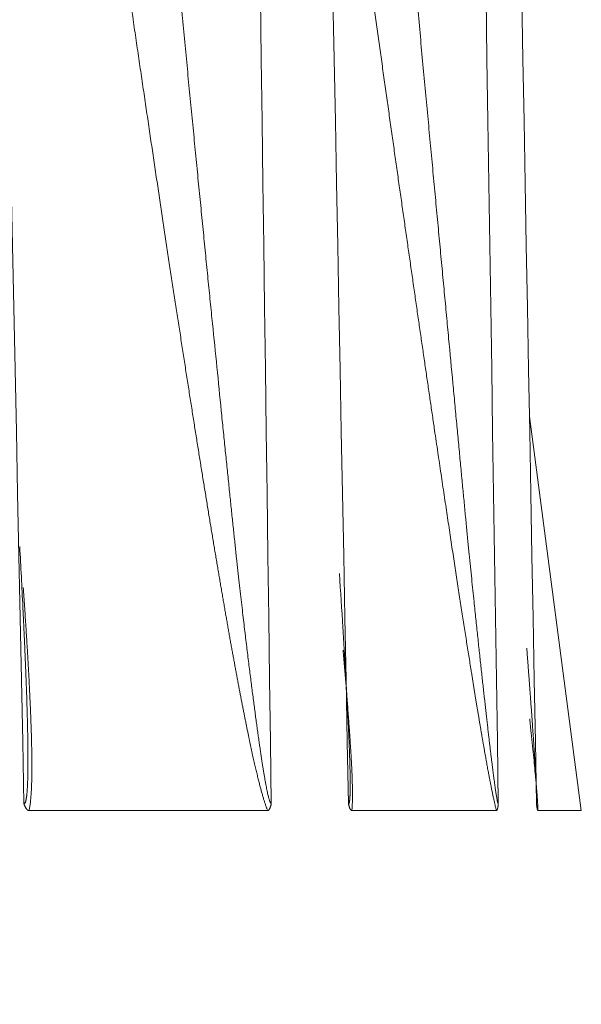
# Model space of a CAD drawing. Header units: millimetres. Extents: x 5437 to 18441, y -4466 to 3128.
# Tile 293 of 497: x 8537.38 to 8539.79, y 525.09 to 529.31. Entities that reach past the tile are written whole.
import ezdxf

# ---------------------------------------------------------------- set-up
doc = ezdxf.new("R2010")
doc.units = ezdxf.units.MM
doc.layers.add('1', color=7, linetype='Continuous', true_color=0xffffff)
doc.styles.add('TXT08', font='txt.shx', dxfattribs={"width": 0.8, "bigfont": 'gbcbig.shx'})
doc.dimstyles.new('YanXiu', dxfattribs={"dimtxt": 40, "dimasz": 30, "dimexe": 0.66, "dimexo": 0.66, "dimgap": 0.66, "dimtad": 0, "dimdec": 1, "dimdsep": 46, "dimtxsty": 'TXT08', "dimcen": 0, "dimclrd": 256, "dimclre": 165, "dimclrt": 90, "dimazin": 2, "dimtfac": 1, "dimtdec": 1, "dimtofl": 0, "dimtmove": 0, "dimatfit": 3, "dimfxl": 1, "dimlwd": 5, "dimlwe": 13, "dimarcsym": 0})

# ---------------------------------------------------------------- blocks, each defined once
blk = doc.blocks.new('*D35')
at = {"color": 165, "lineweight": 13, "transparency": 16777216}
for p, q in [((8947.8638, 668.0836), (9114.5272, -277.1116)), ((8081.233, 515.2732), (8247.8964, -429.922))]:
    blk.add_line(p, q, dxfattribs=at)
at = {"lineweight": 5, "transparency": 16777216}
for p, q in [((9084.8684, -281.671), (8721.1395, -345.8063)), ((8277.326, -424.0625), (8641.0549, -359.9273))]:
    blk.add_line(p, q, dxfattribs=at)
at = {"lineweight": 20, "transparency": 16777216}
for points in [[(9084.0001, -276.747), (9085.7366, -286.5951), (9114.4126, -276.4616)], [(8276.4578, -419.1385), (8278.1943, -428.9866), (8247.7818, -429.272)]]:
    blk.add_solid(points, dxfattribs=at)
at = {"layer": 'Defpoints', "color": 0, "lineweight": 20, "transparency": 16777216}
for p in [(8947.7492, 668.7336), (8081.1184, 515.9232), (9114.4126, -276.4616)]:
    blk.add_point(p, dxfattribs=at)
at = {"color": 90, "lineweight": 20, "transparency": 16777216, "insert": (8681.0972, -352.8668), "char_height": 40, "attachment_point": 5, "rotation": 10, "style": 'TXT08'}
blk.add_mtext('880', dxfattribs=at)
blk = doc.blocks.new('*D38')
at = {"color": 165, "lineweight": 13, "transparency": 16777216}
blk.add_line((8986.1701, 447.0373), (8717.3238, 399.6324), dxfattribs=at)
at = {"lineweight": 5, "transparency": 16777216}
for start, end in [(171.1096609, 178.6932198), (181.3067802, 188.8903391)]:
    blk.add_arc((10243.4725, 668.7336), 1549.0321, start, end, dxfattribs=at)
at = {"lineweight": 20, "transparency": 16777216}
for points in [[(8708.1184, 908.9474), (8717.9829, 907.3064), (8717.9738, 937.7202)], [(8717.9829, 430.1608), (8708.1184, 428.5198), (8717.9738, 399.747)]]:
    blk.add_solid(points, dxfattribs=at)
at = {"layer": 'Defpoints', "color": 0, "lineweight": 20, "transparency": 16777216}
for p in [(7952.7719, 1072.6459), (8986.82, 890.3153), (8697.0612, 758.8018), (10020.8682, 629.4824), (8986.82, 447.1519)]:
    blk.add_point(p, dxfattribs=at)
at = {"color": 90, "lineweight": 20, "transparency": 16777216, "insert": (8694.4405, 668.7336), "char_height": 40, "attachment_point": 5, "rotation": 90, "style": 'TXT08'}
blk.add_mtext('20°', dxfattribs=at)
blk = doc.blocks.new('*D40')
at = {"lineweight": 5, "transparency": 16777216}
for start, end in [(104.302207, 139.928482), (150.071518, 185.697793)]:
    blk.add_arc((9169.3309, 707.8044), 399.6268, start, end, dxfattribs=at)
at = {"lineweight": 20, "transparency": 16777216}
for points in [[(9069.5561, 1099.9332), (9071.661, 1090.1573), (9099.9365, 1101.36)], [(8776.6317, 668.8117), (8766.7254, 667.4461), (8775.7754, 638.41)]]:
    blk.add_solid(points, dxfattribs=at)
at = {"layer": 'Defpoints', "color": 0, "lineweight": 20, "transparency": 16777216}
for p in [(8987.0003, 1741.8526), (8912.4558, 1013.9363), (9169.3309, 707.8044), (8947.7492, 668.7336), (8081.1184, 515.9232)]:
    blk.add_point(p, dxfattribs=at)
at = {"color": 90, "lineweight": 20, "transparency": 16777216, "insert": (8841.9759, 937.0209), "char_height": 40, "attachment_point": 5, "rotation": 55, "style": 'TXT08'}
blk.add_mtext('90°', dxfattribs=at)
blk = doc.blocks.new('*D43')
at = {"color": 165, "lineweight": 13, "transparency": 16777216}
for p, q in [((10020.8682, 628.8224), (10020.8682, -1427.2359)), ((8401.1184, -46.5407), (8401.1184, -1427.2359))]:
    blk.add_line(p, q, dxfattribs=at)
at = {"lineweight": 5, "transparency": 16777216}
for p, q in [((8431.1184, -1426.5759), (9140.9999, -1426.5759)), ((9990.8682, -1426.5759), (9280.9866, -1426.5759))]:
    blk.add_line(p, q, dxfattribs=at)
at = {"lineweight": 20, "transparency": 16777216}
for points in [[(8431.1184, -1421.5759), (8431.1184, -1431.5759), (8401.1184, -1426.5759)], [(9990.8682, -1421.5759), (9990.8682, -1431.5759), (10020.8682, -1426.5759)]]:
    blk.add_solid(points, dxfattribs=at)
at = {"layer": 'Defpoints', "color": 0, "lineweight": 20, "transparency": 16777216}
for p in [(10020.8682, 629.4824), (8401.1184, -45.8807), (10020.8682, -1426.5759)]:
    blk.add_point(p, dxfattribs=at)
at = {"color": 90, "lineweight": 20, "transparency": 16777216, "insert": (9210.9933, -1426.5759), "char_height": 40, "attachment_point": 5, "style": 'TXT08'}
blk.add_mtext('1619.7', dxfattribs=at)
blk = doc.blocks.new('*D45')
at = {"color": 165, "lineweight": 13, "transparency": 16777216}
for p, q in [((8078.8793, 2459.3394), (10490.5487, 2459.3394)), ((8614.2784, -4.0768), (10490.5487, -4.0768))]:
    blk.add_line(p, q, dxfattribs=at)
at = {"lineweight": 5, "transparency": 16777216}
for p, q in [((10489.8887, 2429.3394), (10489.8887, 1308.2913)), ((10489.8887, 25.9232), (10489.8887, 1146.9713))]:
    blk.add_line(p, q, dxfattribs=at)
at = {"lineweight": 20, "transparency": 16777216}
for points in [[(10484.8887, 2429.3394), (10494.8887, 2429.3394), (10489.8887, 2459.3394)], [(10484.8887, 25.9232), (10494.8887, 25.9232), (10489.8887, -4.0768)]]:
    blk.add_solid(points, dxfattribs=at)
at = {"layer": 'Defpoints', "color": 0, "lineweight": 20, "transparency": 16777216}
for p in [(8078.2193, 2459.3394), (10489.8887, 2459.3394), (8613.6184, -4.0768)]:
    blk.add_point(p, dxfattribs=at)
at = {"color": 90, "lineweight": 20, "transparency": 16777216, "insert": (10489.8887, 1227.6313), "char_height": 40, "attachment_point": 5, "rotation": 90, "style": 'TXT08'}
blk.add_mtext('2463.4', dxfattribs=at)

msp = doc.modelspace()

# ---------------------------------------------------------------- linework, layer by layer
at = {"color": 7, "lineweight": 20}
msp.add_arc((8078.21928, 516.97839), 1942.36096, 17.50812349, 223.34882114, dxfattribs=at)
at = {"layer": '1', "color": 0, "lineweight": 20}
for p, q in [((8539.78525, 525.92321), (8539.56311, 527.61056)), ((8538.4431, 525.92321), (8537.42146, 525.92321)), ((8539.42251, 525.92321), (8538.80307, 525.92321)), ((8539.78525, 525.92321), (8539.59989, 525.92321))]:
    msp.add_line(p, q, dxfattribs=at)
msp.add_arc((8013.90589, 96.27159), 600, 26.44604786, 75.16248942, dxfattribs=at)
for points in [[(8537.39991, 525.9516), (8537.1685, 537.28712), (8536.93664, 548.62262), (8536.70431, 559.95811)], [(8538.00253, 559.95811), (8538.15541, 548.62291), (8538.30722, 537.28767), (8538.45799, 525.95238)], [(8538.78891, 525.9516), (8538.5701, 537.28711), (8538.35089, 548.62262), (8538.13129, 559.95811)], [(8538.90974, 559.95811), (8539.08442, 548.62298), (8539.25778, 537.28779), (8539.42988, 525.95255)], [(8539.59341, 525.9516), (8539.38665, 537.28711), (8539.17956, 548.62262), (8538.97213, 559.95811)], [(8538.20659, 528.00756), (8538.21952, 527.88322), (8538.23208, 527.75886), (8538.24423, 527.63449)], [(8539.21748, 527.94456), (8539.22365, 527.88022), (8539.22971, 527.81587), (8539.23567, 527.75152)], [(8537.39505, 526.79446), (8537.39096, 526.88061), (8537.38644, 526.96676), (8537.38149, 527.05289)], [(8538.76467, 526.70644), (8538.76011, 526.78359), (8538.75517, 526.86073), (8538.74984, 526.93787)], [(8539.31601, 526.91475), (8539.31942, 526.88237), (8539.32277, 526.84999), (8539.32606, 526.8176)], [(8538.32654, 526.85002), (8538.33012, 526.81966), (8538.33365, 526.78931), (8538.33711, 526.75895)]]:
    msp.add_open_spline(points, degree=3, dxfattribs=at)
for points, knots in [([(8538.44261, 525.92321), (8538.44199, 525.92476), (8538.44074, 525.92789), (8538.43883, 525.93291), (8538.4369, 525.93821), (8538.43493, 525.94381), (8538.43292, 525.9497), (8538.43088, 525.95589), (8538.4288, 525.96238), (8538.42669, 525.96916), (8538.42455, 525.97624), (8538.42237, 525.98362), (8538.42015, 525.99129), (8538.4179, 525.99926), (8538.41562, 526.00753), (8538.4133, 526.0161), (8538.41094, 526.02496), (8538.40855, 526.03411), (8538.40613, 526.04357), (8538.40367, 526.05332), (8538.40117, 526.06336), (8538.39864, 526.07371), (8538.39608, 526.08435), (8538.39348, 526.09528), (8538.39085, 526.10652), (8538.38818, 526.11805), (8538.38548, 526.12987), (8538.38274, 526.142), (8538.37996, 526.15442), (8538.37716, 526.16713), (8538.37431, 526.18015), (8538.37144, 526.19346), (8538.36852, 526.20706), (8538.36558, 526.22097), (8538.3626, 526.23517), (8538.35958, 526.24966), (8538.35653, 526.26446), (8538.35344, 526.27955), (8538.35032, 526.29493), (8538.34717, 526.31062), (8538.34398, 526.3266), (8538.34075, 526.34287), (8538.33749, 526.35945), (8538.3342, 526.37632), (8538.33087, 526.39349), (8538.3275, 526.41095), (8538.3241, 526.42871), (8538.32067, 526.44677), (8538.3172, 526.46512), (8538.3137, 526.48377), (8538.31016, 526.50272), (8538.30659, 526.52196), (8538.30298, 526.5415), (8538.29934, 526.56134), (8538.29567, 526.58147), (8538.29196, 526.6019), (8538.28821, 526.62263), (8538.28443, 526.64366), (8538.28062, 526.66498), (8538.27677, 526.6866), (8538.27288, 526.70851), (8538.26896, 526.73072), (8538.26501, 526.75323), (8538.26102, 526.77603), (8538.257, 526.79913), (8538.25294, 526.82253), (8538.24885, 526.84623), (8538.24473, 526.87022), (8538.24057, 526.89451), (8538.23637, 526.91909), (8538.23214, 526.94397), (8538.22788, 526.96915), (8538.22358, 526.99463), (8538.21924, 527.0204), (8538.21488, 527.04647), (8538.21047, 527.07283), (8538.20604, 527.09949), (8538.20156, 527.12645), (8538.19706, 527.15371), (8538.19252, 527.18126), (8538.18794, 527.20911), (8538.18333, 527.23725), (8538.17869, 527.2657), (8538.17401, 527.29444), (8538.1693, 527.32347), (8538.16455, 527.3528), (8538.15977, 527.38243), (8538.15495, 527.41236), (8538.1501, 527.44258), (8538.14521, 527.4731), (8538.14029, 527.50392), (8538.13534, 527.53503), (8538.13035, 527.56644), (8538.12532, 527.59815), (8538.12027, 527.63015), (8538.11517, 527.66245), (8538.11005, 527.69505), (8538.10488, 527.72794), (8538.09969, 527.76113), (8538.09446, 527.79462), (8538.08919, 527.8284), (8538.08389, 527.86248), (8538.07856, 527.89686), (8538.07319, 527.93153), (8538.06779, 527.9665), (8538.06235, 528.00177), (8538.05688, 528.03733), (8538.05138, 528.07319), (8538.04584, 528.10935), (8538.04026, 528.1458), (8538.03465, 528.18255), (8538.02901, 528.2196), (8538.02333, 528.25695), (8538.01762, 528.29459), (8538.01187, 528.33253), (8538.00609, 528.37076), (8538.00028, 528.40929), (8537.99443, 528.44812), (8537.98855, 528.48724), (8537.98263, 528.52666), (8537.97668, 528.56638), (8537.97069, 528.6064), (8537.96467, 528.64671), (8537.95861, 528.68732), (8537.95252, 528.72822), (8537.9464, 528.76942), (8537.94024, 528.81092), (8537.93405, 528.85272), (8537.92782, 528.89481), (8537.92156, 528.9372), (8537.91526, 528.97988), (8537.90893, 529.02287), (8537.90257, 529.06615), (8537.89617, 529.10972), (8537.88974, 529.15359), (8537.88327, 529.19776), (8537.87677, 529.24223), (8537.87024, 529.28699), (8537.86367, 529.33205), (8537.85706, 529.37741), (8537.85042, 529.42306), (8537.84375, 529.46901), (8537.83704, 529.51525), (8537.8303, 529.5618), (8537.82353, 529.60864), (8537.81672, 529.65577), (8537.80987, 529.70321), (8537.78588, 529.86972), (8537.74442, 530.15925), (8537.68543, 530.57581), (8537.62539, 531.00436), (8537.56428, 531.44491), (8537.50211, 531.89746), (8537.43889, 532.362), (8537.38246, 532.78042), (8537.33309, 533.14887), (8537.29113, 533.46356), (8537.25703, 533.72059), (8537.23692, 533.87273), (8537.2307, 533.91977)], [0, 0, 0, 0, 0.0010477, 0.0021136, 0.0031988, 0.004304, 0.0054301, 0.0065779, 0.0077482, 0.0089415, 0.0101587, 0.0114003, 0.0126668, 0.013959, 0.0152771, 0.0166219, 0.0179937, 0.0193929, 0.02082, 0.0222753, 0.0237593, 0.0252722, 0.0268144, 0.0283862, 0.0299879, 0.0316197, 0.033282, 0.0349748, 0.0366986, 0.0384535, 0.0402397, 0.0420574, 0.0439068, 0.0457881, 0.0477014, 0.0496469, 0.0516248, 0.0536351, 0.0556781, 0.0577539, 0.0598626, 0.0620042, 0.0641791, 0.0663871, 0.0686285, 0.0709033, 0.0732117, 0.0755537, 0.0779294, 0.0803389, 0.0827823, 0.0852597, 0.0877711, 0.0903165, 0.0928962, 0.0955101, 0.0981583, 0.1008408, 0.1035578, 0.1063092, 0.1090951, 0.1119157, 0.1147708, 0.1176607, 0.1205852, 0.1235446, 0.1265387, 0.1295677, 0.1326316, 0.1357304, 0.1388642, 0.142033, 0.1452368, 0.1484757, 0.1517497, 0.1550589, 0.1584032, 0.1617828, 0.1651975, 0.1686476, 0.1721329, 0.1756535, 0.1792095, 0.1828008, 0.1864275, 0.1900896, 0.1937872, 0.1975202, 0.2012887, 0.2050927, 0.2089322, 0.2128073, 0.2167179, 0.2206641, 0.2246459, 0.2286633, 0.2327163, 0.236805, 0.2409294, 0.2450894, 0.2492851, 0.2535166, 0.2577837, 0.2620866, 0.2664253, 0.2707997, 0.2752099, 0.2796559, 0.2841377, 0.2886554, 0.2932088, 0.2977981, 0.3024233, 0.3070843, 0.3117812, 0.316514, 0.3212827, 0.3260874, 0.3309279, 0.3358043, 0.3407167, 0.3456651, 0.3506494, 0.3556697, 0.3607259, 0.3658182, 0.3709464, 0.3761107, 0.3813109, 0.3865472, 0.3918195, 0.3971278, 0.4024722, 0.4078526, 0.4132691, 0.4187216, 0.4242102, 0.4297349, 0.4352957, 0.4408925, 0.4465255, 0.4521945, 0.4578997, 0.463641, 0.4694184, 0.4752319, 0.4810816, 0.4869674, 0.5368339, 0.5881491, 0.6409166, 0.6951395, 0.7508209, 0.8079635, 0.8665698, 0.9051927, 0.9438862, 0.9826508, 1, 1, 1, 1]), ([(8539.1572, 527.55131), (8539.15411, 527.57233), (8539.14791, 527.61459), (8539.13857, 527.67836), (8539.12915, 527.74283), (8539.11965, 527.80799), (8539.11008, 527.87385), (8539.10042, 527.94041), (8539.09068, 528.00767), (8539.08086, 528.07562), (8539.07096, 528.14428), (8539.06098, 528.21363), (8539.05093, 528.28368), (8539.04079, 528.35442), (8539.03057, 528.42587), (8539.02027, 528.49801), (8539.00989, 528.57085), (8538.99943, 528.64439), (8538.98889, 528.71863), (8538.97828, 528.79356), (8538.96758, 528.86919), (8538.9568, 528.94552), (8538.94594, 529.02255), (8538.93501, 529.10028), (8538.92399, 529.1787), (8538.91289, 529.25782), (8538.90172, 529.33764), (8538.89046, 529.41816), (8538.87913, 529.49937), (8538.86771, 529.58129), (8538.85622, 529.6639), (8538.84464, 529.74721), (8538.83299, 529.83122), (8538.82126, 529.91592), (8538.80945, 530.00132), (8538.79756, 530.08742), (8538.78559, 530.17422), (8538.77354, 530.26172), (8538.76141, 530.34991), (8538.7492, 530.43881), (8538.73691, 530.5284), (8538.72455, 530.61868), (8538.7121, 530.70967), (8538.70163, 530.78631), (8538.69531, 530.83263), (8538.69316, 530.84838)], [0, 0, 0, 0, 0.0192722, 0.0387466, 0.0584235, 0.0783031, 0.0983856, 0.1186713, 0.1391604, 0.159853, 0.1807495, 0.20185, 0.2231546, 0.2446637, 0.2663773, 0.2882956, 0.3104188, 0.3327472, 0.3552807, 0.3780197, 0.4009642, 0.4241144, 0.4474705, 0.4710326, 0.4948008, 0.5187752, 0.5429561, 0.5673435, 0.5919375, 0.6167383, 0.641746, 0.6669607, 0.6923826, 0.7180116, 0.743848, 0.7698919, 0.7961433, 0.8226023, 0.8492691, 0.8761437, 0.9032263, 0.9305168, 0.9580155, 0.9857224, 1, 1, 1, 1]), ([(8539.06038, 529.62519), (8539.06427, 529.58305), (8539.07199, 529.49945), (8539.08351, 529.37508), (8539.09486, 529.25277), (8539.10605, 529.13251), (8539.11706, 529.0143), (8539.12791, 528.89815), (8539.13858, 528.78405), (8539.14907, 528.67201), (8539.15939, 528.56202), (8539.16952, 528.45409), (8539.17947, 528.34821), (8539.18924, 528.24438), (8539.19882, 528.14261), (8539.20821, 528.0429), (8539.21441, 527.97711), (8539.21748, 527.94456)], [0, 0, 0, 0, 0.0751641, 0.1491139, 0.2218494, 0.2933707, 0.3636779, 0.4327711, 0.5006504, 0.567316, 0.6327679, 0.6970062, 0.7600311, 0.8218428, 0.8824414, 0.9418271, 1, 1, 1, 1]), ([(8538.07106, 529.38901), (8538.07483, 529.34971), (8538.0823, 529.27174), (8538.09349, 529.15578), (8538.10452, 529.04175), (8538.11541, 528.92966), (8538.12615, 528.81951), (8538.13675, 528.7113), (8538.14719, 528.60504), (8538.15747, 528.50071), (8538.1676, 528.39833), (8538.17757, 528.29788), (8538.18738, 528.19938), (8538.19703, 528.10282), (8538.20342, 528.0391), (8538.20659, 528.00756)], [0, 0, 0, 0, 0.0852896, 0.1691844, 0.2516844, 0.3327897, 0.4125004, 0.4908168, 0.5677388, 0.6432667, 0.7174006, 0.7901407, 0.8614872, 0.9314402, 1, 1, 1, 1]), ([(8539.23567, 527.75152), (8539.23842, 527.72228), (8539.24382, 527.66488), (8539.25177, 527.58042), (8539.25942, 527.49924), (8539.26677, 527.42133), (8539.27385, 527.34669), (8539.28064, 527.27532), (8539.28716, 527.20722), (8539.29341, 527.14239), (8539.29941, 527.08084), (8539.30515, 527.02256), (8539.31063, 526.96755), (8539.31425, 526.93199), (8539.31601, 526.91475)], [0, 0, 0, 0, 0.104638, 0.205399, 0.3022837, 0.3952928, 0.4844275, 0.5696887, 0.6510778, 0.7285961, 0.8022453, 0.8720275, 0.9379448, 1, 1, 1, 1]), ([(8538.24423, 527.63449), (8538.24701, 527.60698), (8538.25248, 527.55301), (8538.26054, 527.47362), (8538.26832, 527.39734), (8538.27582, 527.32418), (8538.28305, 527.25413), (8538.29, 527.18719), (8538.29669, 527.12338), (8538.30313, 527.06268), (8538.30931, 527.00509), (8538.31525, 526.95062), (8538.32093, 526.89926), (8538.32471, 526.86609), (8538.32654, 526.85002)], [0, 0, 0, 0, 0.1049554, 0.2059758, 0.303062, 0.3962149, 0.4854354, 0.5707249, 0.6520845, 0.7295159, 0.8030209, 0.8726015, 0.9382602, 1, 1, 1, 1]), ([(8539.3137, 526.5226), (8539.31203, 526.53302), (8539.30867, 526.55407), (8539.30359, 526.58603), (8539.29843, 526.61864), (8539.29318, 526.65191), (8539.28786, 526.68585), (8539.28245, 526.72045), (8539.27696, 526.75572), (8539.27139, 526.79164), (8539.26574, 526.82823), (8539.26, 526.86548), (8539.25419, 526.90339), (8539.24829, 526.94196), (8539.24231, 526.9812), (8539.23625, 527.02109), (8539.23011, 527.06165), (8539.22388, 527.10288), (8539.21758, 527.14476), (8539.21119, 527.18731), (8539.20472, 527.23051), (8539.19817, 527.27439), (8539.19154, 527.31892), (8539.18483, 527.36411), (8539.17804, 527.40997), (8539.17116, 527.45649), (8539.1642, 527.50367), (8539.15954, 527.53536), (8539.1572, 527.55131)], [0, 0, 0, 0, 0.0310026, 0.0625916, 0.0947685, 0.1275351, 0.1608929, 0.1948433, 0.2293876, 0.2645273, 0.3002634, 0.3365973, 0.3735299, 0.4110625, 0.449196, 0.4879313, 0.5272694, 0.5672112, 0.6077575, 0.6489092, 0.6906669, 0.7330315, 0.7760036, 0.8195839, 0.8637731, 0.9085718, 0.9539806, 1, 1, 1, 1]), ([(8537.39678, 526.87856), (8537.39773, 526.86497), (8537.39962, 526.83807), (8537.40235, 526.79818), (8537.40497, 526.75916), (8537.40748, 526.721), (8537.40987, 526.68371), (8537.41214, 526.64729), (8537.41431, 526.61173), (8537.41635, 526.57703), (8537.41829, 526.54321), (8537.4201, 526.51025), (8537.42181, 526.47815), (8537.4234, 526.44692), (8537.42487, 526.41656), (8537.42623, 526.38706), (8537.42748, 526.35842), (8537.42861, 526.33066), (8537.42963, 526.30376), (8537.43053, 526.27772), (8537.43132, 526.25255), (8537.43199, 526.22824), (8537.43255, 526.20481), (8537.43299, 526.18223), (8537.43332, 526.16052), (8537.43354, 526.13968), (8537.43364, 526.1197), (8537.43362, 526.10059), (8537.4335, 526.08234), (8537.43326, 526.06496), (8537.4329, 526.04845), (8537.43243, 526.03279), (8537.43184, 526.01801), (8537.43114, 526.00408), (8537.43033, 525.99103), (8537.4294, 525.97883), (8537.42836, 525.9675), (8537.4272, 525.95704), (8537.42593, 525.94744), (8537.42454, 525.93871), (8537.42305, 525.93081), (8537.42192, 525.92615), (8537.42137, 525.92386)], [0, 0, 0, 0, 0.0396525, 0.0785166, 0.1165936, 0.1538846, 0.1903911, 0.2261144, 0.2610561, 0.2952178, 0.3286013, 0.3612084, 0.3930411, 0.4241015, 0.4543921, 0.4839153, 0.5126737, 0.5406704, 0.5679085, 0.5943914, 0.6201228, 0.6451069, 0.6693481, 0.6928513, 0.7156218, 0.7376656, 0.758989, 0.7795993, 0.7995045, 0.8187133, 0.8372355, 0.8550822, 0.8722654, 0.888799, 0.9046982, 0.9199805, 0.9346653, 0.9487745, 0.9623329, 0.9753684, 0.9879124, 1, 1, 1, 1]), ([(8537.39991, 525.9516), (8537.40019, 525.95161), (8537.40074, 525.95163), (8537.40154, 525.95196), (8537.40232, 525.95252), (8537.40308, 525.95331), (8537.40382, 525.95433), (8537.40455, 525.95559), (8537.40525, 525.95708), (8537.40593, 525.95881), (8537.4066, 525.96078), (8537.40724, 525.96297), (8537.40786, 525.9654), (8537.40846, 525.96807), (8537.40905, 525.97097), (8537.40961, 525.9741), (8537.41015, 525.97746), (8537.41067, 525.98106), (8537.41117, 525.9849), (8537.41165, 525.98897), (8537.41211, 525.99327), (8537.41255, 525.9978), (8537.41297, 526.00257), (8537.41337, 526.00758), (8537.41374, 526.01281), (8537.4141, 526.01829), (8537.41444, 526.02399), (8537.41475, 526.02993), (8537.41504, 526.0361), (8537.41532, 526.04251), (8537.41557, 526.04915), (8537.4158, 526.05603), (8537.41601, 526.06314), (8537.4162, 526.07048), (8537.41636, 526.07806), (8537.41651, 526.08587), (8537.41663, 526.09391), (8537.41674, 526.10219), (8537.41682, 526.1107), (8537.41688, 526.11945), (8537.41692, 526.12843), (8537.41694, 526.13765), (8537.41693, 526.1471), (8537.41691, 526.15678), (8537.41686, 526.1667), (8537.41679, 526.17685), (8537.4167, 526.18723), (8537.41659, 526.19785), (8537.41645, 526.20871), (8537.4163, 526.21979), (8537.41612, 526.23111), (8537.41592, 526.24267), (8537.4157, 526.25446), (8537.41546, 526.26648), (8537.41519, 526.27874), (8537.4149, 526.29123), (8537.41459, 526.30396), (8537.41426, 526.31692), (8537.41391, 526.33011), (8537.41354, 526.34354), (8537.41314, 526.3572), (8537.41272, 526.37109), (8537.41228, 526.38522), (8537.41181, 526.39959), (8537.41133, 526.41418), (8537.41082, 526.42902), (8537.41029, 526.44408), (8537.40974, 526.45938), (8537.40917, 526.47492), (8537.40857, 526.49068), (8537.40795, 526.50668), (8537.40731, 526.52292), (8537.40665, 526.53939), (8537.40596, 526.55609), (8537.40526, 526.57303), (8537.40453, 526.5902), (8537.40378, 526.60761), (8537.403, 526.62525), (8537.40221, 526.64312), (8537.40139, 526.66123), (8537.40055, 526.67957), (8537.39969, 526.69815), (8537.39881, 526.71696), (8537.3979, 526.736), (8537.39697, 526.75528), (8537.39602, 526.77479), (8537.39537, 526.78788), (8537.39505, 526.79446)], [0, 0, 0, 0, 0.0038611, 0.0077367, 0.0116434, 0.0155971, 0.0196134, 0.0237071, 0.0278921, 0.0321817, 0.0365878, 0.0411218, 0.0457939, 0.0506136, 0.0555894, 0.0607291, 0.0660397, 0.0715278, 0.077199, 0.0830587, 0.0891117, 0.0953622, 0.1018142, 0.1084712, 0.1153366, 0.1224133, 0.1297039, 0.1372111, 0.1449369, 0.1528836, 0.161053, 0.1694469, 0.1780669, 0.1869145, 0.1959911, 0.2052979, 0.2148362, 0.2246071, 0.2346116, 0.2448507, 0.2553252, 0.2660359, 0.2769837, 0.2881693, 0.2995934, 0.3112566, 0.3231595, 0.3353027, 0.3476867, 0.3603121, 0.3731792, 0.3862886, 0.3996407, 0.4132358, 0.4270744, 0.4411568, 0.4554834, 0.4700544, 0.4848703, 0.4999312, 0.5152375, 0.5307894, 0.5465873, 0.5626312, 0.5789215, 0.5954584, 0.6122421, 0.6292728, 0.6465506, 0.6640758, 0.6818486, 0.6998691, 0.7181375, 0.7366539, 0.7554186, 0.7744315, 0.7936929, 0.8132029, 0.8329617, 0.8529693, 0.8732259, 0.8937315, 0.9144864, 0.9354906, 0.9567442, 0.9782473, 1, 1, 1, 1]), ([(8539.32606, 526.8176), (8539.32737, 526.80509), (8539.32997, 526.78032), (8539.33384, 526.74361), (8539.33763, 526.70772), (8539.34136, 526.67268), (8539.34501, 526.63846), (8539.34859, 526.60507), (8539.3521, 526.57252), (8539.35553, 526.5408), (8539.35889, 526.50992), (8539.36218, 526.47986), (8539.36539, 526.45064), (8539.36853, 526.42225), (8539.3716, 526.3947), (8539.37459, 526.36797), (8539.3775, 526.34208), (8539.38034, 526.31702), (8539.3831, 526.2928), (8539.38579, 526.26941), (8539.3884, 526.24685), (8539.39094, 526.22512), (8539.3934, 526.20423), (8539.39579, 526.18417), (8539.3981, 526.16494), (8539.40033, 526.14654), (8539.40249, 526.12898), (8539.40457, 526.11225), (8539.40658, 526.09635), (8539.40851, 526.08128), (8539.41037, 526.06705), (8539.41215, 526.05364), (8539.41385, 526.04107), (8539.41548, 526.02934), (8539.41703, 526.01843), (8539.41851, 526.00835), (8539.41991, 525.99911), (8539.42124, 525.99069), (8539.4225, 525.98311), (8539.42368, 525.97636), (8539.42478, 525.97044), (8539.42582, 525.96534), (8539.42678, 525.96108), (8539.42766, 525.95765), (8539.42848, 525.95508), (8539.42922, 525.95328), (8539.42966, 525.95279), (8539.42988, 525.95255)], [0, 0, 0, 0, 0.0404992, 0.0801284, 0.1188882, 0.1567793, 0.1938024, 0.2299585, 0.2652483, 0.2996728, 0.333233, 0.36593, 0.3977649, 0.4287391, 0.4588538, 0.4881107, 0.5165113, 0.5440575, 0.5707512, 0.5965946, 0.62159, 0.6457402, 0.6690481, 0.6915168, 0.7131502, 0.7339521, 0.7539273, 0.7730809, 0.7914188, 0.8089477, 0.8256753, 0.8416104, 0.8567634, 0.871146, 0.8847723, 0.8976587, 0.9098244, 0.9212927, 0.9320909, 0.9422521, 0.9518157, 0.9608294, 0.9693496, 0.9774433, 0.9851888, 0.9926748, 1, 1, 1, 1]), ([(8538.33711, 526.75895), (8538.33867, 526.74583), (8538.34174, 526.71989), (8538.34633, 526.6815), (8538.35083, 526.64409), (8538.35526, 526.60767), (8538.3596, 526.57223), (8538.36386, 526.53778), (8538.36804, 526.50431), (8538.37214, 526.47183), (8538.37615, 526.44034), (8538.38008, 526.40982), (8538.38392, 526.3803), (8538.38768, 526.35175), (8538.39136, 526.3242), (8538.39495, 526.29762), (8538.39845, 526.27204), (8538.40187, 526.24743), (8538.4052, 526.22381), (8538.40844, 526.20118), (8538.4116, 526.17953), (8538.41467, 526.15887), (8538.41766, 526.13919), (8538.42056, 526.1205), (8538.42337, 526.10279), (8538.4261, 526.08606), (8538.42874, 526.07032), (8538.43129, 526.05556), (8538.43375, 526.04179), (8538.43613, 526.029), (8538.43842, 526.01719), (8538.44063, 526.00637), (8538.44275, 525.99653), (8538.44478, 525.98767), (8538.44673, 525.97979), (8538.44859, 525.97289), (8538.45036, 525.96698), (8538.45206, 525.96205), (8538.45367, 525.95809), (8538.45519, 525.95515), (8538.45664, 525.95313), (8538.45754, 525.95263), (8538.45799, 525.95238)], [0, 0, 0, 0, 0.045354, 0.0896121, 0.1327753, 0.1748447, 0.2158214, 0.2557067, 0.2945021, 0.332209, 0.368829, 0.404364, 0.4388159, 0.4721868, 0.5044792, 0.5356956, 0.5658389, 0.5949124, 0.6229197, 0.6498647, 0.675752, 0.7005867, 0.7243744, 0.747122, 0.7688367, 0.7895273, 0.8092037, 0.8278777, 0.8455627, 0.8622748, 0.8780331, 0.8928602, 0.9067832, 0.9198352, 0.932056, 0.9434943, 0.9542093, 0.9642732, 0.973773, 0.9828118, 0.9915094, 1, 1, 1, 1]), ([(8538.78891, 525.9516), (8538.7891, 525.95161), (8538.78949, 525.95164), (8538.79003, 525.95203), (8538.79056, 525.95267), (8538.79106, 525.95359), (8538.79153, 525.95477), (8538.79199, 525.95622), (8538.79242, 525.95795), (8538.79282, 525.95994), (8538.7932, 525.9622), (8538.79356, 525.96474), (8538.7939, 525.96754), (8538.79421, 525.97061), (8538.7945, 525.97395), (8538.79477, 525.97756), (8538.79501, 525.98143), (8538.79523, 525.98558), (8538.79542, 525.98999), (8538.79559, 525.99468), (8538.79574, 525.99963), (8538.79586, 526.00485), (8538.79596, 526.01034), (8538.79603, 526.0161), (8538.79608, 526.02213), (8538.79611, 526.02843), (8538.79611, 526.035), (8538.79609, 526.04183), (8538.79604, 526.04894), (8538.79597, 526.05631), (8538.79587, 526.06396), (8538.79575, 526.07187), (8538.79561, 526.08005), (8538.79544, 526.0885), (8538.79525, 526.09722), (8538.79503, 526.10621), (8538.79479, 526.11547), (8538.79452, 526.125), (8538.79423, 526.13479), (8538.79391, 526.14486), (8538.79357, 526.15519), (8538.7932, 526.1658), (8538.79281, 526.17667), (8538.7924, 526.18781), (8538.79196, 526.19923), (8538.79149, 526.21091), (8538.791, 526.22286), (8538.79048, 526.23508), (8538.78994, 526.24756), (8538.78938, 526.26032), (8538.78879, 526.27335), (8538.78817, 526.28664), (8538.78753, 526.30021), (8538.78687, 526.31404), (8538.78618, 526.32815), (8538.78546, 526.34252), (8538.78472, 526.35716), (8538.78396, 526.37207), (8538.78317, 526.38725), (8538.78235, 526.4027), (8538.78151, 526.41842), (8538.78065, 526.43441), (8538.77976, 526.45066), (8538.77884, 526.46719), (8538.7779, 526.48398), (8538.77693, 526.50105), (8538.77594, 526.51838), (8538.77493, 526.53598), (8538.77389, 526.55385), (8538.77282, 526.57199), (8538.77173, 526.5904), (8538.77062, 526.60908), (8538.76948, 526.62803), (8538.76831, 526.64725), (8538.76712, 526.66673), (8538.76591, 526.68649), (8538.76509, 526.69975), (8538.76467, 526.70643)], [0, 0, 0, 0, 0.004597, 0.0092144, 0.0138744, 0.0185989, 0.0234087, 0.0283237, 0.0333624, 0.0385419, 0.0438783, 0.0493859, 0.0550781, 0.0609667, 0.0670625, 0.0733753, 0.0799139, 0.0866861, 0.0936991, 0.1009592, 0.1084723, 0.1162434, 0.1242773, 0.1325783, 0.1411503, 0.1499966, 0.1591205, 0.1685249, 0.1782125, 0.1881857, 0.1984466, 0.2089974, 0.2198399, 0.2309759, 0.2424069, 0.2541344, 0.2661598, 0.2784843, 0.2911091, 0.3040354, 0.3172641, 0.3307962, 0.3446325, 0.358774, 0.3732213, 0.3879752, 0.4030365, 0.4184056, 0.4340833, 0.4500702, 0.4663667, 0.4829733, 0.4998906, 0.517119, 0.5346589, 0.5525107, 0.5706749, 0.5891517, 0.6079416, 0.6270448, 0.6464617, 0.6661926, 0.6862377, 0.7065974, 0.7272719, 0.7482614, 0.7695662, 0.7911865, 0.8131225, 0.8353745, 0.8579426, 0.880827, 0.9040279, 0.9275455, 0.9513799, 0.9755314, 1, 1, 1, 1]), ([(8539.59341, 525.9516), (8539.59349, 525.95161), (8539.59364, 525.95164), (8539.59385, 525.95198), (8539.59404, 525.95254), (8539.59421, 525.95335), (8539.59436, 525.9544), (8539.59449, 525.95568), (8539.59459, 525.9572), (8539.59468, 525.95896), (8539.59474, 525.96096), (8539.59479, 525.96319), (8539.59481, 525.96567), (8539.59481, 525.96838), (8539.59479, 525.97132), (8539.59475, 525.97451), (8539.59469, 525.97793), (8539.59461, 525.98159), (8539.59451, 525.98548), (8539.59439, 525.98962), (8539.59424, 525.99399), (8539.59408, 525.9986), (8539.59389, 526.00344), (8539.59368, 526.00852), (8539.59345, 526.01385), (8539.5932, 526.0194), (8539.59293, 526.0252), (8539.59263, 526.03123), (8539.59232, 526.0375), (8539.59198, 526.04401), (8539.59162, 526.05075), (8539.59125, 526.05774), (8539.59084, 526.06496), (8539.59042, 526.07241), (8539.58998, 526.08011), (8539.58951, 526.08804), (8539.58903, 526.09621), (8539.58852, 526.10462), (8539.58799, 526.11326), (8539.58744, 526.12214), (8539.58687, 526.13126), (8539.58627, 526.14062), (8539.58566, 526.15022), (8539.58502, 526.16005), (8539.58436, 526.17012), (8539.58368, 526.18042), (8539.58297, 526.19097), (8539.58225, 526.20175), (8539.5815, 526.21277), (8539.58074, 526.22403), (8539.57995, 526.23552), (8539.57914, 526.24726), (8539.5783, 526.25923), (8539.57745, 526.27143), (8539.57657, 526.28388), (8539.57568, 526.29656), (8539.57476, 526.30948), (8539.57381, 526.32264), (8539.57285, 526.33603), (8539.57187, 526.34966), (8539.57086, 526.36353), (8539.56983, 526.37764), (8539.56879, 526.39199), (8539.56771, 526.40657), (8539.56662, 526.42139), (8539.56551, 526.43645), (8539.56437, 526.45174), (8539.56322, 526.46727), (8539.56204, 526.48304), (8539.56084, 526.49905), (8539.55962, 526.51529), (8539.55837, 526.53178), (8539.55711, 526.5485), (8539.55582, 526.56545), (8539.55452, 526.58265), (8539.55319, 526.60008), (8539.55229, 526.61179), (8539.55184, 526.61768)], [0, 0, 0, 0, 0.0048549, 0.0097288, 0.0146424, 0.0196161, 0.0246693, 0.0298208, 0.035088, 0.0404875, 0.0460346, 0.0517433, 0.0576266, 0.0636963, 0.0699631, 0.0764369, 0.0831266, 0.0900401, 0.0971847, 0.1045672, 0.1121933, 0.1200686, 0.128198, 0.136586, 0.1452367, 0.1541537, 0.1633405, 0.1728001, 0.1825355, 0.1925492, 0.2028436, 0.2134209, 0.2242832, 0.2354323, 0.24687, 0.2585979, 0.2706174, 0.28293, 0.295537, 0.3084394, 0.3216385, 0.3351354, 0.3489309, 0.363026, 0.3774215, 0.3921184, 0.4071172, 0.4224188, 0.4380237, 0.4539327, 0.4701463, 0.4866652, 0.5034897, 0.5206205, 0.5380579, 0.5558025, 0.5738548, 0.592215, 0.6108835, 0.6298609, 0.6491473, 0.6687432, 0.6886488, 0.7088645, 0.7293905, 0.7502272, 0.7713747, 0.7928334, 0.8146035, 0.8366852, 0.8590787, 0.8817843, 0.9048022, 0.9281325, 0.9517755, 0.9757312, 1, 1, 1, 1]), ([(8538.76596, 526.60957), (8538.76692, 526.59816), (8538.76884, 526.57544), (8538.77165, 526.54158), (8538.77439, 526.50803), (8538.77706, 526.4748), (8538.77966, 526.44188), (8538.78219, 526.40928), (8538.78382, 526.38771), (8538.78464, 526.37696)], [0, 0, 0, 0, 0.1458294, 0.2906532, 0.4344801, 0.577319, 0.7191791, 0.8600696, 1, 1, 1, 1]), ([(8539.42214, 525.92321), (8539.42175, 525.92464), (8539.42096, 525.92752), (8539.41974, 525.93217), (8539.41849, 525.93709), (8539.4172, 525.94232), (8539.41587, 525.94784), (8539.4145, 525.95366), (8539.4131, 525.95978), (8539.41166, 525.96619), (8539.41018, 525.9729), (8539.40866, 525.97991), (8539.4071, 525.98721), (8539.40551, 525.99481), (8539.40387, 526.00271), (8539.4022, 526.0109), (8539.40049, 526.01939), (8539.39875, 526.02818), (8539.39696, 526.03726), (8539.39514, 526.04664), (8539.39328, 526.05632), (8539.39138, 526.06629), (8539.38944, 526.07656), (8539.38747, 526.08713), (8539.38546, 526.09799), (8539.38341, 526.10915), (8539.38132, 526.12061), (8539.37919, 526.13237), (8539.37703, 526.14442), (8539.37482, 526.15676), (8539.37258, 526.16941), (8539.3703, 526.18235), (8539.36799, 526.19559), (8539.36563, 526.20912), (8539.36324, 526.22296), (8539.36081, 526.23708), (8539.35834, 526.25151), (8539.35583, 526.26623), (8539.35329, 526.28125), (8539.35071, 526.29657), (8539.34809, 526.31218), (8539.34543, 526.32809), (8539.34273, 526.34429), (8539.34, 526.3608), (8539.33723, 526.3776), (8539.33442, 526.39469), (8539.33157, 526.41209), (8539.32868, 526.42978), (8539.32576, 526.44777), (8539.3228, 526.46605), (8539.3198, 526.48463), (8539.31676, 526.50351), (8539.31472, 526.51621), (8539.3137, 526.5226)], [0, 0, 0, 0, 0.0114417, 0.0231084, 0.0350114, 0.0471614, 0.0595686, 0.0722423, 0.0851914, 0.0984243, 0.1119487, 0.1257719, 0.1399007, 0.1543417, 0.1691006, 0.1841832, 0.1995948, 0.2153402, 0.2314241, 0.2478508, 0.2646244, 0.2817487, 0.2992273, 0.3170636, 0.3352608, 0.3538218, 0.3727496, 0.3920467, 0.4117157, 0.4317589, 0.4521786, 0.4729768, 0.4941557, 0.5157172, 0.5376629, 0.5599946, 0.582714, 0.6058225, 0.6293217, 0.6532129, 0.6774975, 0.7021767, 0.7272517, 0.7527237, 0.7785938, 0.8048629, 0.8315321, 0.8586024, 0.8860746, 0.9139497, 0.9422284, 0.9709116, 1, 1, 1, 1]), ([(8538.78464, 526.37696), (8538.78551, 526.36534), (8538.78721, 526.34269), (8538.78962, 526.30974), (8538.79186, 526.27866), (8538.7939, 526.24946), (8538.79576, 526.22214), (8538.79744, 526.1967), (8538.79892, 526.17314), (8538.80023, 526.15146), (8538.8014, 526.13057), (8538.80246, 526.1102), (8538.80341, 526.09003), (8538.80421, 526.07083), (8538.80485, 526.0526), (8538.80535, 526.03534), (8538.8057, 526.01905), (8538.80589, 526.00373), (8538.80594, 525.98938), (8538.80583, 525.976), (8538.80558, 525.9636), (8538.80517, 525.95215), (8538.80461, 525.9417), (8538.80391, 525.93215), (8538.8033, 525.92651), (8538.803, 525.92373)], [0, 0, 0, 0, 0.0692432, 0.1349455, 0.1971115, 0.2557466, 0.3108573, 0.3624512, 0.410538, 0.4551292, 0.4962398, 0.5406529, 0.5836078, 0.6251338, 0.6652635, 0.7040329, 0.7414818, 0.7776547, 0.8126006, 0.846374, 0.8790354, 0.9106515, 0.9412959, 0.9710493, 1, 1, 1, 1]), ([(8539.56438, 526.31546), (8539.56651, 526.29538), (8539.57062, 526.25645), (8539.57641, 526.20072), (8539.58154, 526.15), (8539.58598, 526.10479), (8539.58917, 526.07086), (8539.59136, 526.04649), (8539.59281, 526.02988), (8539.59412, 526.01423), (8539.59531, 525.99954), (8539.59636, 525.98581), (8539.59727, 525.97304), (8539.59805, 525.96123), (8539.5987, 525.95037), (8539.59922, 525.9405), (8539.59961, 525.93152), (8539.59976, 525.92624), (8539.59983, 525.92364)], [0, 0, 0, 0, 0.1376704, 0.2678287, 0.3869033, 0.495041, 0.5924374, 0.6367476, 0.6794538, 0.7205958, 0.7602175, 0.7983686, 0.8351044, 0.870487, 0.9045858, 0.9374784, 0.9692511, 1, 1, 1, 1]), ([(8537.42146, 525.92321), (8537.42091, 525.92324), (8537.41984, 525.92329), (8537.41825, 525.9237), (8537.41667, 525.92433), (8537.41513, 525.92522), (8537.41361, 525.92636), (8537.41212, 525.92775), (8537.41066, 525.9294), (8537.40922, 525.93129), (8537.40781, 525.93343), (8537.40642, 525.93583), (8537.40506, 525.93848), (8537.40373, 525.94137), (8537.40243, 525.94452), (8537.40115, 525.94791), (8537.40032, 525.95036), (8537.39991, 525.9516)], [0, 0, 0, 0, 0.0722813, 0.1432686, 0.2130619, 0.2817661, 0.3494915, 0.4163529, 0.4824698, 0.5479657, 0.6129679, 0.6776062, 0.7420129, 0.8063215, 0.8706665, 0.9351816, 1, 1, 1, 1]), ([(8538.458, 525.9516), (8538.45773, 525.95039), (8538.4572, 525.948), (8538.45637, 525.94468), (8538.45551, 525.9416), (8538.45462, 525.93875), (8538.45371, 525.93614), (8538.45277, 525.93377), (8538.4518, 525.93164), (8538.45081, 525.92975), (8538.44979, 525.9281), (8538.44874, 525.92668), (8538.44766, 525.92551), (8538.44656, 525.92457), (8538.44543, 525.92387), (8538.44428, 525.9234), (8538.44349, 525.92329), (8538.4431, 525.92323)], [0, 0, 0, 0, 0.0649763, 0.1296522, 0.1941544, 0.2586107, 0.3231491, 0.3878972, 0.4529812, 0.5185257, 0.5846523, 0.6514796, 0.7191227, 0.7876922, 0.8572945, 0.9280315, 1, 1, 1, 1]), ([(8538.80307, 525.92321), (8538.80272, 525.92324), (8538.80202, 525.92329), (8538.80099, 525.92369), (8538.79996, 525.92432), (8538.79896, 525.92521), (8538.79796, 525.92635), (8538.79699, 525.92774), (8538.79603, 525.92939), (8538.79508, 525.93128), (8538.79415, 525.93342), (8538.79324, 525.93582), (8538.79234, 525.93847), (8538.79146, 525.94136), (8538.79059, 525.94452), (8538.78974, 525.9479), (8538.78919, 525.95036), (8538.78891, 525.9516)], [0, 0, 0, 0, 0.0723069, 0.1433158, 0.2131265, 0.2818442, 0.349579, 0.4164461, 0.482565, 0.5480594, 0.6130565, 0.6776867, 0.7420822, 0.806377, 0.8707055, 0.9352021, 1, 1, 1, 1]), ([(8539.42989, 525.9516), (8539.42977, 525.95041), (8539.42952, 525.94804), (8539.42912, 525.94477), (8539.4287, 525.94172), (8539.42827, 525.9389), (8539.42783, 525.93631), (8539.42737, 525.93396), (8539.42689, 525.93183), (8539.4264, 525.92994), (8539.42589, 525.92829), (8539.42536, 525.92686), (8539.42482, 525.92567), (8539.42427, 525.9247), (8539.4237, 525.92398), (8539.42311, 525.92347), (8539.42271, 525.92333), (8539.42251, 525.92325)], [0, 0, 0, 0, 0.0650294, 0.129764, 0.1943274, 0.2588443, 0.3234394, 0.3882371, 0.4533605, 0.5189312, 0.5850679, 0.6518866, 0.7194996, 0.7880155, 0.8575384, 0.9281682, 1, 1, 1, 1]), ([(8539.59989, 525.92321), (8539.59973, 525.92323), (8539.59943, 525.92329), (8539.59897, 525.92369), (8539.59852, 525.92432), (8539.59807, 525.92521), (8539.59763, 525.92635), (8539.59719, 525.92774), (8539.59675, 525.92938), (8539.59632, 525.93127), (8539.59589, 525.93342), (8539.59547, 525.93581), (8539.59505, 525.93846), (8539.59463, 525.94136), (8539.59422, 525.94451), (8539.59381, 525.9479), (8539.59354, 525.95036), (8539.59341, 525.9516)], [0, 0, 0, 0, 0.0723294, 0.1433573, 0.2131836, 0.2819135, 0.3496572, 0.4165297, 0.4826508, 0.5481442, 0.6131372, 0.6777603, 0.742146, 0.8064283, 0.8707419, 0.9352213, 1, 1, 1, 1])]:
    msp.add_open_spline(points, degree=3, knots=knots, dxfattribs=at)

# ---------------------------------------------------------------- dimensions: what is measured, and where the dimension line sits
at = {"color": 7, "lineweight": 20}
dim = msp.add_linear_dim(base=(10489.88872, 2459.33935), p1=(8613.61836, -4.07679), p2=(8078.21928, 2459.33935), angle=90, dimstyle='YanXiu', dxfattribs=at)
dim.commit()
dim.dimension.update_dxf_attribs({"geometry": '*D45', "text_midpoint": (10489.88872, 1227.63128)})
for base, line1, line2, picture, middle in [((8912.4558, 1013.93631), ((8947.74919, 668.7336), (8081.11836, 515.92321)), ((8987.00035, 1741.85258), (9169.33093, 707.80444)), '*D40', (8841.97585, 937.02094)), ((8697.0612, 758.80181), ((10020.86817, 629.48245), (8986.82003, 447.15186)), ((7952.77189, 1072.64593), (8986.82003, 890.31535)), '*D38', (8694.44048, 668.7336))]:
    dim = msp.add_angular_dim_2l(base=base, line1=line1, line2=line2, dimstyle='YanXiu', dxfattribs=at)
    dim.commit()
    dim.dimension.update_dxf_attribs({"geometry": picture, "text_midpoint": middle})
dim = msp.add_aligned_dim(p1=(8081.11836, 515.92321), p2=(8947.74919, 668.7336), distance=-959.77636, dimstyle='YanXiu', dxfattribs=at)
dim.commit()
dim.dimension.update_dxf_attribs({"geometry": '*D35', "text_midpoint": (8681.09719, -352.86679)})
dim = msp.add_linear_dim(base=(10020.86817, -1426.57588), p1=(8401.11836, -45.88071), p2=(10020.86817, 629.48245), dimstyle='YanXiu', dxfattribs=at)
dim.commit()
dim.dimension.update_dxf_attribs({"geometry": '*D43', "text_midpoint": (9210.99327, -1426.57588)})

doc.saveas('drawing.dxf')
